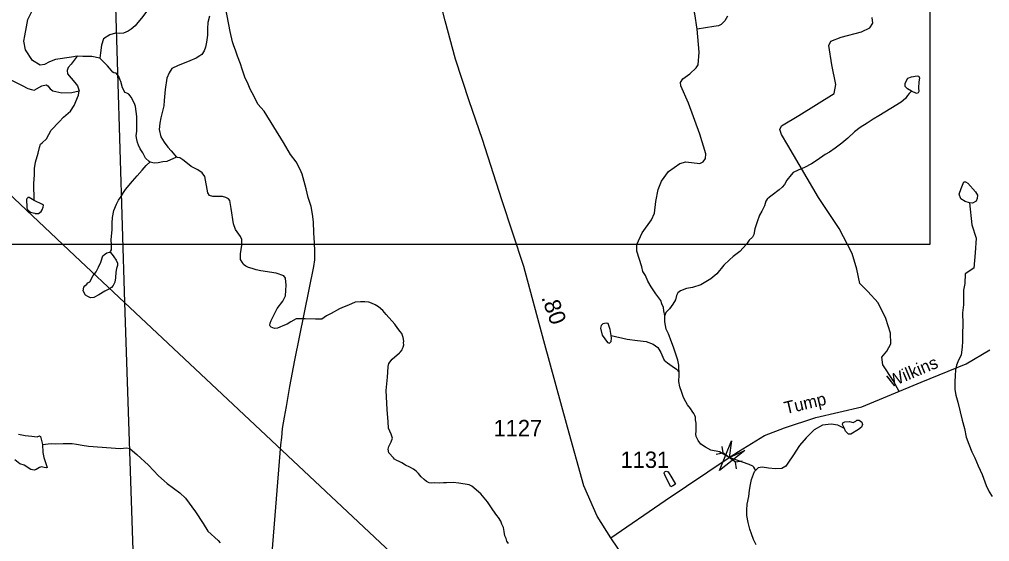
# Model space of a CAD drawing. Extents: x 2056842 to 2160602, y 826753 to 1016856.
# Drawn here: x 2079934 to 2087343, y 885150 to 889134 of the extents above; entities that cross this region are included whole.
import ezdxf

# ---------------------------------------------------------------- set-up
doc = ezdxf.new("R2010")
doc.units = 0
for name, color, linetype in [('Exist Hydrographic Creek Single Shore', 7, 'Continuous'), ('Exist Hydrographic Misc Water Feature', 7, 'Continuous'), ('Exist Railroad Mainline', 7, 'Continuous'), ('Exist Road Non-System Type 51', 7, 'Continuous'), ('Exist Road Secondary Mileage Hundredths English Label', 7, 'Continuous'), ('Exist Road Secondary Structure Pipe Attributed CELL', 7, 'Continuous'), ('Exist Road Secondary Structure Pipe CELL', 7, 'Continuous'), ('Exist Road Secondary Type 51 Attributed', 7, 'Continuous'), ('Exist Road Secondary Type 51 Label', 7, 'Continuous'), ('Exist Road Secondary Type 51 Number Label', 7, 'Continuous'), ('Exist Utilities Electrical Transmission Line', 7, 'Continuous'), ('Map Preparation Inset Cut Line', 7, 'Continuous')]:
    doc.layers.add(name, color=color, linetype=linetype)

msp = doc.modelspace()

# ---------------------------------------------------------------- linework, layer by layer
at = {"layer": 'Exist Hydrographic Creek Single Shore'}
for points in [[(2085110.5, 889059), (2085090.5, 889176.3), (2085034.4, 889388.3), (2084973.2, 889501.9), (2084952, 889581.7), (2084950.8, 889690.3), (2084932.1, 889778.9), (2084908.4, 889806.4), (2084861, 889853.8), (2084846, 889891.3), (2084807.3, 889921.2), (2084777.4, 889956.2), (2084776.2, 889993.9), (2084784.9, 890007.6), (2084821.1, 890011.3), (2084836, 890030.1), (2084847.3, 890060), (2084875.9, 890171.1), (2084884.7, 890213.5), (2084899.7, 890228.5), (2084933.3, 890244.8), (2085076.8, 890279.7), (2085125.4, 890288.9), (2085194, 890301.4)], [(2081225.3, 889562.5), (2081201.3, 889522.8), (2081149.9, 889458.3), (2081008.4, 889308.1), (2080970.2, 889277.9), (2080942.4, 889246), (2080922.7, 889219.7), (2080892.7, 889177.6), (2080866.7, 889143.4), (2080839.3, 889111.5), (2080816.8, 889084), (2080787.1, 889059.3), (2080765, 889043.2), (2080729.5, 889029.1), (2080700.8, 889025.3), (2080667.2, 889027.8), (2080623.5, 889016.6), (2080577.3, 888985.4), (2080561.1, 888936.7), (2080552.4, 888878.1), (2080547.4, 888836.9)], [(2080374.3, 888852.8), (2080331.5, 888845.7), (2080209.1, 888827.9), (2080163.8, 888811.1), (2080125.5, 888789.2), (2080091.8, 888785.4), (2080034.5, 888819.1), (2079980.8, 888901.5), (2079968.3, 888967.7), (2079974.6, 889007.6), (2079988.8, 889076.6), (2079998.3, 889132.4), (2080032.5, 889199.1)], [(2081384.9, 889157.3), (2081372.6, 889109.3), (2081369.1, 889065.2), (2081371.5, 889013.3), (2081363.3, 888961.4), (2081355.7, 888921.1), (2081345.5, 888893.1), (2081327.7, 888866.9), (2081311.5, 888856.8), (2081283.8, 888838.8), (2081236, 888816.7), (2081191.7, 888798.7), (2081146.2, 888782.5), (2081098, 888758.6), (2081078.1, 888726.3), (2081060.5, 888686.3), (2081046.5, 888598.3), (2081038.9, 888514.3), (2081036.9, 888474), (2081015.2, 888381.9), (2081005.1, 888342), (2081001.4, 888293.9), (2081013.3, 888238.2), (2081039.8, 888198.1), (2081067.6, 888158.5), (2081094.1, 888130.6), (2081134.1, 888082.7)], [(2085342.2, 889159.6), (2085320.4, 889123.5), (2085292.5, 889095.7), (2085272.4, 889085.3), (2085236.6, 889079.4), (2085110.5, 889059)], [(2084861.4, 886874.2), (2084855.2, 886910.1), (2084851.2, 886936.1), (2084839, 886963.9), (2084831, 886990), (2084794.9, 887040), (2084758.6, 887093.9), (2084732.6, 887135.8), (2084714.5, 887179.8), (2084694.1, 887211.7), (2084686.3, 887245.7), (2084648.4, 887365.3), (2084648.4, 887415.2), (2084688.3, 887505.1), (2084761.9, 887603.7), (2084783.1, 887656.1), (2084794.4, 887743.5), (2084811.8, 887835.6), (2084838, 887899.2), (2084890.4, 887972.9), (2084977.7, 888035.3), (2085023.9, 888047.8), (2085128.7, 888034), (2085154.4, 888046.8), (2085174.3, 888073), (2085175.6, 888107.9), (2085129.4, 888257.7), (2085042.1, 888495.1), (2084983.5, 888628.2), (2084982.2, 888651.9), (2085000.9, 888679.3), (2085053.3, 888718), (2085100.7, 888765.4), (2085117.2, 888786.8), (2085125.4, 888884.3), (2085110.5, 889059)], [(2080547.4, 888836.9), (2080487.5, 888850.6), (2080419.2, 888851.6), (2080374.3, 888852.8)], [(2080932.2, 888045.8), (2080924, 888049.6), (2080898, 888075.7), (2080875.9, 888115.5), (2080855.8, 888147.4), (2080843.6, 888175.3), (2080835.5, 888195.4), (2080831.7, 888217.5), (2080825.4, 888245.2), (2080829.4, 888281.2), (2080831.1, 888393.4), (2080820.8, 888469.4), (2080814.6, 888485.3), (2080806.8, 888503.2), (2080786.5, 888539.3), (2080780.5, 888551.3), (2080768.6, 888563), (2080754.4, 888571.2), (2080742.3, 888577), (2080734.3, 888585.1), (2080730.5, 888593), (2080722.4, 888610.9), (2080708.3, 888659.1), (2080704.3, 888671), (2080694, 888698.8), (2080671.9, 888722.8), (2080655.9, 888727), (2080648.1, 888730.9), (2080621.8, 888760.6), (2080605.8, 888780.6), (2080593.9, 888792.7), (2080585.9, 888800.4), (2080579.7, 888806.4), (2080571.7, 888814.5), (2080547.4, 888836.9)], [(2081634.3, 887281.9), (2081622.2, 887301.8), (2081622.2, 887317.9), (2081622.1, 887346.1), (2081632.9, 887412.2), (2081631.7, 887454.7), (2081622.9, 887478.4), (2081583, 887532.1), (2081568, 887574.5), (2081551.8, 887691.8), (2081540.6, 887751.7), (2081531.4, 887764.2), (2081511.4, 887774.2), (2081484, 887782.9), (2081411.6, 887782.9), (2081386.7, 887789.2), (2081372.9, 887810.4), (2081349.2, 887936.5), (2081330.4, 887963.1), (2081296.1, 887986.8), (2081246.1, 888012.7), (2081218, 888034.6), (2081181.9, 888062.6), (2081157.9, 888076.6), (2081141.9, 888080.5), (2081134, 888082.3)], [(2087189, 887733.5), (2087206.4, 887566.2), (2087240.1, 887463.9), (2087232.6, 887354), (2087221.4, 887236.7), (2087156.1, 887191.6), (2087152.2, 887119.5), (2087144.4, 887067.5), (2087142.7, 886955.5), (2087135.3, 886895.3), (2087137.4, 886811.3), (2087135.5, 886731.3), (2087135.5, 886675.2), (2087131.9, 886635.3), (2087124.3, 886571.5), (2087106, 886533.2), (2087090.4, 886495.5), (2087082.6, 886459.3), (2087078.7, 886415.2), (2087076.9, 886371.4), (2087076.7, 886311.3), (2087085.1, 886267.4), (2087101.1, 886213.5), (2087117.3, 886139.5), (2087133.9, 886075.4), (2087150.1, 886011.7), (2087164.1, 885947.4), (2087184.4, 885893.7), (2087208.1, 885835.7), (2087230.5, 885787.7), (2087256.5, 885728.1), (2087286.9, 885661.8), (2087317, 885578.1), (2087339.2, 885530.1), (2087363.4, 885494.4)], [(2082742.7, 886157.2), (2082733.9, 886302.2), (2082738.9, 886352.2), (2082744.9, 886405.5), (2082746.9, 886441.5), (2082750.8, 886485.4), (2082754.6, 886509.6), (2082780.5, 886541.5), (2082836.3, 886589.9), (2082844.3, 886598), (2082856.5, 886613.8), (2082860.2, 886621.9), (2082864.4, 886634), (2082868.4, 886650), (2082868, 886666.1), (2082868.3, 886677.9), (2082863.9, 886705.8), (2082854.1, 886737.9), (2082842, 886753.9), (2082823.7, 886775.9), (2082801.8, 886809.8), (2082733.4, 886883.4), (2082709.4, 886913.5), (2082677.2, 886941.4), (2082651.2, 886955.4), (2082623.3, 886969.1), (2082603.1, 886977), (2082571.3, 886979), (2082539.2, 886979), (2082499.1, 886976.9), (2082447.5, 886954.6), (2082413.4, 886940.6), (2082377.3, 886926.2), (2082313.6, 886890.1), (2082277.8, 886872.2), (2082244.2, 886847.2), (2082194.2, 886845.9), (2082115.5, 886848.4), (2082048, 886848.4), (2082005.8, 886827.3), (2081977.9, 886809.1), (2081945.8, 886795), (2081923.9, 886785), (2081904.1, 886778.8), (2081882, 886776.7), (2081868, 886780.9), (2081856, 886784.8), (2081849.9, 886792.8), (2081845.8, 886800.7), (2081849.7, 886816.7), (2081857.7, 886836.6), (2081901.8, 886928.6), (2081944.3, 886983.6), (2081965.5, 887023.6), (2081970.5, 887107.3), (2081966.8, 887159.9), (2081954.3, 887177.4), (2081894.3, 887198.6), (2081778.6, 887216.5), (2081742.6, 887222.2), (2081710.4, 887234.3), (2081682.7, 887242.1), (2081662.5, 887252.1), (2081646.4, 887263.9), (2081642.3, 887271.8), (2081634.3, 887281.9)], [(2084972.5, 886442.4), (2084970.5, 886470.7), (2084970.3, 886494.6), (2084962.3, 886534.5), (2084946.1, 886578.5), (2084932, 886624.4), (2084905.9, 886694.2), (2084889.6, 886734.2), (2084873.7, 886770.3), (2084861.4, 886826), (2084861.4, 886874.2)], [(2085554.8, 885692.5), (2085550.8, 885704.3), (2085542.9, 885716.3), (2085534.8, 885724.4), (2085506.9, 885738.4), (2085353.8, 885790.4), (2085281.1, 885833.5), (2085215.1, 885848.3), (2085172, 885869.9), (2085138.4, 885892.8), (2085116.8, 885921.1), (2085100.7, 885950.7), (2085099.3, 885969.6), (2085102, 885992.5), (2085102, 886030.2), (2085100.7, 886054.4), (2085097.9, 886078.9), (2085095.7, 886099), (2085091.7, 886110.9), (2085083.5, 886126.8), (2085071.7, 886144.7), (2085057.3, 886164.7), (2085035.3, 886192.7), (2085023.3, 886216.6), (2085005.3, 886248.8), (2084993.3, 886286.5), (2084977.1, 886330.4), (2084968.8, 886370.6), (2084970.8, 886422.4), (2084972.5, 886442.4)], [(2083668.8, 885134.6), (2083656.7, 885152.5), (2083650.9, 885172.4), (2083640.8, 885192.6), (2083636.6, 885226.5), (2083630.3, 885258.4), (2083618.4, 885282.3), (2083610.3, 885306.4), (2083592.2, 885334.3), (2083580.4, 885348.4), (2083548.1, 885392), (2083508, 885451.9), (2083458.6, 885513.7), (2083388.7, 885572.5), (2083367.4, 885582.5), (2083290, 885595), (2083245, 885600), (2083195.4, 885599.1), (2083171.4, 885597), (2083139.5, 885594.7), (2083103.5, 885596.8), (2083083.5, 885596.5), (2083063.5, 885598.6), (2083041.4, 885608.6), (2083025.3, 885624.6), (2083001.5, 885644.5), (2082981.3, 885670.5), (2082963.3, 885686.3), (2082943.3, 885702.1), (2082915, 885718.1), (2082883.2, 885733.9), (2082855, 885749.9), (2082832.9, 885761.8), (2082817, 885767.7), (2082798.8, 885777.6), (2082790.9, 885789.6), (2082755.2, 885825.7), (2082748.9, 885854.4), (2082753.9, 885875.7), (2082773.9, 885910.7), (2082783.9, 885939.4), (2082773.9, 885969.4), (2082751.4, 886014.4), (2082750.2, 886064.4), (2082742.7, 886157.2)], [(2086233.8, 886012.9), (2086183.8, 886037.9), (2086133.8, 886046.6), (2086067.6, 886037.9), (2086003.9, 886002.9), (2085941.4, 885941.6), (2085890.1, 885881.6), (2085840.2, 885804.1), (2085807.7, 885755.3), (2085787.7, 885724.1), (2085754.9, 885707.4), (2085707, 885704.9), (2085654.7, 885710.8), (2085606.9, 885716.8), (2085574.7, 885712.8), (2085563, 885700.8), (2085554.8, 885692.7)], [(2079927.6, 885969.1), (2079977.6, 885960.3), (2080028.8, 885954.1), (2080068.8, 885949.1), (2080086.3, 885956.6), (2080095, 885951.6), (2080102.5, 885920.3), (2080110, 885891.5)], [(2080110, 885891.5), (2080113.8, 885830.3), (2080120, 885790.3), (2080141.3, 885731.5), (2080145, 885714), (2080138.8, 885711.5), (2080122.5, 885714), (2080103.8, 885720.3), (2080087.5, 885715.3), (2080062.6, 885700.3), (2080046.3, 885694), (2080021.3, 885700.3), (2079970.1, 885732.8), (2079937.6, 885742.8), (2079900.1, 885774)], [(2080110, 885891.5), (2080176.9, 885897.8), (2080212.8, 885895.9), (2080268.8, 885898), (2080301.2, 885898), (2080336.8, 885898.3), (2080369, 885892.2), (2080413.1, 885886.3), (2080461.1, 885876.6), (2080703.5, 885860.3), (2080754.8, 885865.3), (2080776, 885859), (2080798.5, 885842.8), (2080829.7, 885814), (2080920.9, 885732.8), (2080997.2, 885650.3), (2081039.6, 885612.8), (2081061.9, 885592.4), (2081159.6, 885521), (2081202.1, 885481), (2081279.5, 885375.7), (2081338.3, 885288.2), (2081373.3, 885228.2), (2081451.3, 885158), (2081467.5, 885139.7)], [(2085560.8, 885124.4), (2085540.6, 885164.5), (2085524.5, 885208.4), (2085512.4, 885244.5), (2085498, 885294.3), (2085490, 885348.3), (2085489.8, 885388.3), (2085491.8, 885436.2), (2085503.5, 885494.3), (2085509.4, 885542.5), (2085517.2, 885584.3), (2085525.2, 885624.5), (2085546.8, 885684.4), (2085554.8, 885692.5)]]:
    msp.add_lwpolyline(points, dxfattribs=at)
at = {"layer": 'Exist Hydrographic Misc Water Feature'}
for points in [[(2080374.3, 888852.8), (2080328.1, 888792.2), (2080306.9, 888767.2), (2080298.2, 888743.5), (2080301.9, 888719.8), (2080328.1, 888684.8), (2080356.4, 888651.9), (2080376.7, 888626.2), (2080390.5, 888590)], [(2079459.6, 888678.6), (2079526.3, 888683.5), (2079550.5, 888685.6), (2079625.5, 888699.8), (2079669.2, 888708.6), (2079726.3, 888714.8), (2079757.5, 888714.8), (2079802.4, 888702.3), (2079893.5, 888661.1), (2079955.1, 888628.7), (2079997.5, 888607.5), (2080027.5, 888600), (2080046.5, 888594.9), (2080104.8, 888627.4), (2080137.2, 888633.7), (2080152.2, 888627.4), (2080169.7, 888605), (2080188.4, 888588.7), (2080257, 888573.8), (2080334.3, 888576.3), (2080390.5, 888590)], [(2086746.8, 888586), (2086715.9, 888604.4), (2086698.5, 888623.2), (2086697.2, 888646.9), (2086718.4, 888685.6), (2086745.9, 888695.6), (2086788.3, 888704.3), (2086802, 888700.5), (2086807, 888685.6), (2086802, 888656.9), (2086799.5, 888610.7), (2086802, 888584.5), (2086798.3, 888573.2), (2086784.5, 888569.5), (2086746.8, 888586)], [(2080047.5, 887753.2), (2080044.8, 887883), (2080048.5, 887949), (2080048.5, 887996.9), (2080056.1, 888045.3), (2080076, 888113.3), (2080087.9, 888157.3), (2080095.9, 888181.3), (2080107.6, 888193.2), (2080139.8, 888223.3), (2080177.5, 888289.4), (2080237.2, 888351.8), (2080271.2, 888387.6), (2080323.1, 888433.7), (2080353, 888475.8), (2080385.5, 888556.3), (2080390.5, 888590)], [(2086746.8, 888586), (2086740.2, 888580), (2086727.9, 888568), (2086716, 888552), (2086700, 888530), (2086668.4, 888503.6), (2086588.3, 888453.7), (2086496.4, 888397.4), (2086452.5, 888373.2), (2086406.8, 888341.2), (2086352.9, 888308.8), (2086311, 888276.5), (2086259.4, 888228.4), (2086215.1, 888190.5), (2086163.4, 888150.4), (2086119.7, 888120.1), (2086087.3, 888101.9), (2086025.6, 888059.8), (2085981.7, 888031.5), (2085929.8, 888003.6), (2085881.9, 887983.3), (2085841.9, 887965.4), (2085826.1, 887949.1), (2085793.9, 887907), (2085776.5, 887873.1), (2085758.6, 887855.1), (2085734.4, 887834.8), (2085682.8, 887792.8), (2085662.7, 887778.7), (2085644.6, 887762.8), (2085634.6, 887746.4), (2085622.7, 887710.6), (2085603, 887670.6), (2085585.1, 887640.3), (2085567.1, 887588.3), (2085549.1, 887536.3), (2085541.3, 887492.4), (2085531.6, 887472.4), (2085507.6, 887448.4), (2085485.5, 887420.1), (2085460.1, 887391.9), (2085435.9, 887361.9), (2085384, 887325.9), (2085356.3, 887299.7), (2085312.2, 887257.7), (2085260.6, 887191.7), (2085212.6, 887153.5), (2085136.7, 887109), (2085074.8, 887088.7), (2085028.6, 887080.7), (2084982.7, 887062.5), (2084963, 887046.4), (2084950.9, 887026.8), (2084942.9, 886994.7), (2084923.2, 886960.4), (2084910.9, 886942.3), (2084897.2, 886926.5), (2084871.4, 886898.4), (2084861.3, 886874.4)], [(2081134, 888082.3), (2081060.2, 888050), (2081028, 888046.1), (2080994, 888039.9), (2080962.2, 888038), (2080932.2, 888045.8)], [(2080626.6, 887357), (2080630.1, 887363), (2080636.4, 887375), (2080636.4, 887390.8), (2080636.2, 887414.8), (2080635.8, 887451), (2080637.9, 887479.1), (2080642.2, 887527.1), (2080641.8, 887579.1), (2080643.6, 887623), (2080655.3, 887675.2), (2080675.2, 887725), (2080691.2, 887755.1), (2080711.1, 887783.2), (2080728.9, 887813.4), (2080744.9, 887835.3), (2080796.8, 887899.3), (2080832.9, 887939.7), (2080872.4, 887983.6), (2080902.2, 888019.7), (2080932.5, 888045.9)], [(2087189, 887733.5), (2087155.3, 887743.4), (2087124.1, 887764.7), (2087110.4, 887799.6), (2087125.3, 887843.3), (2087146.5, 887895.7), (2087159, 887895.7), (2087175.2, 887883.2), (2087235.1, 887817.1), (2087250.1, 887792.1), (2087247.6, 887768.4), (2087238.9, 887747.2), (2087211.4, 887732.2), (2087189, 887733.5)], [(2080047.5, 887753.2), (2080007.3, 887775.1), (2079999.3, 887775.1), (2079995.2, 887770.8), (2079987, 887763.2), (2079987.2, 887759.1), (2079987.4, 887746.9), (2079987.6, 887740.8), (2079989.5, 887719), (2079991.3, 887694.8), (2079995.4, 887682.8), (2080007.3, 887670.8), (2080019.2, 887662.9), (2080039.5, 887659.1), (2080051.6, 887655.2), (2080055.5, 887652.9), (2080079.7, 887653.3), (2080091.2, 887661.3), (2080099.4, 887669), (2080107.4, 887681.2), (2080115.4, 887701.5), (2080117.6, 887717.4), (2080109.2, 887721.5), (2080047.5, 887753.2)], [(2080626.6, 887357), (2080642.8, 887339.1), (2080654.5, 887323.1), (2080672.5, 887296.9), (2080682.8, 887273), (2080682.6, 887257.2), (2080674.8, 887233.2), (2080670.9, 887205), (2080669, 887161), (2080662.9, 887129.1), (2080649.1, 887102.8), (2080637.2, 887087.1), (2080623.1, 887079.1), (2080585.4, 887061), (2080541.5, 887032.7), (2080501.5, 887012.4), (2080477.5, 887008.7), (2080457.6, 887018.6), (2080437.5, 887030.6), (2080421.5, 887062.3), (2080425.4, 887090.5), (2080433.2, 887102.3), (2080449.2, 887114.5), (2080457.4, 887124.5), (2080470.9, 887132.6), (2080496.8, 887180.7), (2080520.8, 887208.7), (2080539, 887244.5), (2080554.6, 887282.7), (2080570.4, 887330.6), (2080582.7, 887341), (2080602.6, 887352.9), (2080622.3, 887356.8), (2080626.6, 887357)], [(2084453.2, 886721.7), (2084445.7, 886768), (2084429.5, 886813), (2084414.5, 886816.7), (2084388.3, 886811.7), (2084375.8, 886798), (2084372, 886778), (2084383.3, 886725.5), (2084424.5, 886668), (2084440.7, 886664.2), (2084452, 886676.7), (2084455.7, 886703), (2084453.2, 886721.7)], [(2084453.2, 886721.7), (2084574.2, 886693.5), (2084654.2, 886683.9), (2084720, 886675.9), (2084772.3, 886656.2), (2084808.4, 886630), (2084832.2, 886592.3), (2084846.8, 886556.4), (2084858.7, 886534.4), (2084882.6, 886514.5), (2084918.7, 886488.8), (2084950.7, 886466.4), (2084973.1, 886442.7)], [(2086233.8, 886012.9), (2086220, 886042.9), (2086221.3, 886056.6), (2086236.3, 886064.1), (2086273.7, 886066.6), (2086301.2, 886059.1), (2086320, 886067.9), (2086328.7, 886075.4), (2086346.2, 886075.4), (2086366.2, 886060.4), (2086371.2, 886044.1), (2086365, 886022.9), (2086342.5, 886005.4), (2086283.7, 885969.1), (2086265, 885970.3), (2086242.5, 885992.9), (2086233.8, 886012.9)], [(2084923.2, 885576), (2084907.4, 885568.3), (2084867.4, 885646.3), (2084863.3, 885659.8), (2084857.2, 885672.1), (2084861.1, 885680.1), (2084865.2, 885683.9), (2084871.5, 885686.1), (2084881.4, 885683.9), (2084889.2, 885682.2), (2084915.4, 885636.1), (2084943.5, 885588.4), (2084923.2, 885576)]]:
    msp.add_lwpolyline(points, dxfattribs=at)
at = {"layer": 'Exist Railroad Mainline'}
for points in [[(2081600.5, 888854.4), (2081584.4, 888900.3), (2081572.3, 888932.4), (2081562.1, 888962.4), (2081543.9, 889042.2), (2081230.8, 890679)], [(2081760.5, 883765.5), (2081929.8, 885887.9), (2081937.5, 885943.7), (2081943.4, 886013.8), (2081957.1, 886097.9), (2081974.8, 886180), (2081998.4, 886333.9), (2082037.7, 886534.1), (2082181.5, 887248.4), (2082189.4, 887300.4), (2082189.1, 887364.5), (2082186.8, 887428.5), (2082182.6, 887504.4), (2082180.3, 887588.5), (2082172.2, 887648.4), (2082162, 887706.2), (2082137.8, 887776.2), (2082123.5, 887840.3), (2082107.3, 887898.2), (2082093.3, 887954.1), (2082077.2, 887988), (2082047, 888045.9), (2082004.8, 888103.7), (2081950.4, 888193.7), (2081801.8, 888433.2), (2081753.7, 888487), (2081727.5, 888544.9), (2081697.2, 888600.7), (2081681.2, 888638.7), (2081654.9, 888692.6), (2081634.8, 888754.4), (2081622.6, 888794.5), (2081600.5, 888854.4)]]:
    msp.add_lwpolyline(points, dxfattribs=at)
at = {"layer": 'Exist Road Non-System Type 51'}
msp.add_lwpolyline([(2086653, 886295.8), (2086607.3, 886378), (2086526.9, 886497.2), (2086519.4, 886556.9), (2086558.2, 886603.1), (2086588, 886658.2), (2086585, 886740.2), (2086550, 886852.8), (2086490.4, 886970.5), (2086412.9, 887057), (2086351.8, 887119.6), (2086329.5, 887228.4), (2086293, 887346.9), (2086193.2, 887537.7), (2086035.3, 887776.2), (2085800.7, 888173.5), (2085754.5, 888255.4), (2085741.1, 888294.2), (2085753, 888321), (2085885.6, 888401.5), (2086154.5, 888569.2), (2086167.9, 888636.3), (2086136.6, 888788.3), (2086114.3, 888935.9), (2086131.4, 888968), (2086210.3, 888999.3), (2086365.3, 889038), (2086427.8, 889070.8), (2086451.7, 889105.1), (2086445.7, 889148.3)], dxfattribs=at)
at = {"layer": 'Exist Road Secondary Structure Pipe Attributed CELL'}
msp.add_lwpolyline([(2085472.3, 885843.6), (2085280.8, 885692.7), (2085371.2, 885919.2), (2085353.8, 885790.4)], close=True, dxfattribs=at)
at = {"layer": 'Exist Road Secondary Structure Pipe CELL'}
for p, q in [((2085298.7, 885876.5), (2085305, 885826.2)), ((2085255.1, 885817.1), (2085305, 885826.2)), ((2085402.5, 885754.6), (2085305, 885826.2)), ((2085452.5, 885763.7), (2085402.5, 885754.6)), ((2085408.9, 885704.3), (2085402.5, 885754.6))]:
    msp.add_line(p, q, dxfattribs=at)
at = {"layer": 'Exist Road Secondary Type 51 Attributed'}
for points in [[(2084449.6, 885178.4), (2084346.8, 885343.8), (2084244.8, 885574.1), (2084118.9, 886023.6), (2083939.4, 886680.2), (2083785.2, 887248.8), (2083617.7, 887757.9), (2083469.4, 888217.7), (2083368.1, 888512.9), (2083263.1, 888831.1), (2083184.2, 889123.3), (2083114.9, 889404.2), (2083041.9, 889602.5), (2082929.5, 889838.7), (2082847.5, 890004.2), (2082798.4, 890090.7), (2082699.3, 890219.6), (2082547.4, 890386.5), (2082477.4, 890479), (2082425.2, 890590.7), (2082256.2, 890989.5), (2082045.4, 891476.2), (2081938.1, 891726.6), (2081882.6, 891838)], [(2084449.6, 885178.4), (2084865, 885464.1), (2085353.8, 885790.4), (2085424.3, 885836.1), (2085622.4, 885959.8), (2085777.3, 886016.4), (2086016.4, 886097.7), (2086366.5, 886176.7), (2086820, 886365.2), (2087162.6, 886506.8), (2087343.6, 886613.4)], [(2085383.6, 883855), (2085179.3, 884147.9), (2084821, 884634.6), (2084648.2, 884885), (2084449.6, 885178.4)]]:
    msp.add_lwpolyline(points, dxfattribs=at)
at = {"layer": 'Exist Utilities Electrical Transmission Line'}
for points in [[(2070228.8, 900032.1), (2072358.2, 897262.8), (2073244.3, 896042.6), (2073834.2, 895260.3), (2077530.5, 890329.4), (2077620.9, 890191.7), (2078985.5, 888634.2), (2079057.9, 888552.5), (2080356.6, 887331.2), (2080736.5, 886973.8)], [(2080629.5, 890485.2), (2080736.5, 886973.8)], [(2080736.5, 886973.8), (2080890.9, 882357), (2080893, 882344.9), (2080803.8, 882092.5)], [(2090208.9, 878090.6), (2086715.1, 881367.1), (2080736.5, 886973.8)]]:
    msp.add_lwpolyline(points, dxfattribs=at)
at = {"layer": 'Map Preparation Inset Cut Line'}
msp.add_lwpolyline([(2075837.6, 899339.2), (2086885.8, 899339.2), (2086885.8, 887416.1), (2075837.6, 887416.1), (2075837.6, 899339.2)], dxfattribs=at)

# ---------------------------------------------------------------- texts
at = {"layer": 'Exist Road Secondary Mileage Hundredths English Label'}
msp.add_text('.80', height=125, rotation=289.76708, dxfattribs=at).set_placement((2083918.1, 887012))
at = {"layer": 'Exist Road Secondary Type 51 Label'}
for s, rotation, p in [('Wilkins', 22.81596, (2086587.7, 886324.2)), ('Tump', 13.34394, (2085786.3, 886121.3))]:
    msp.add_text(s, height=95, rotation=rotation, dxfattribs=at).set_placement(p)
at = {"layer": 'Exist Road Secondary Type 51 Number Label'}
for s, p in [('1127', (2083554.4, 885953.2)), ('1131', (2084524.1, 885711.7))]:
    msp.add_text(s, height=125, dxfattribs=at).set_placement(p)

doc.saveas('drawing.dxf')
